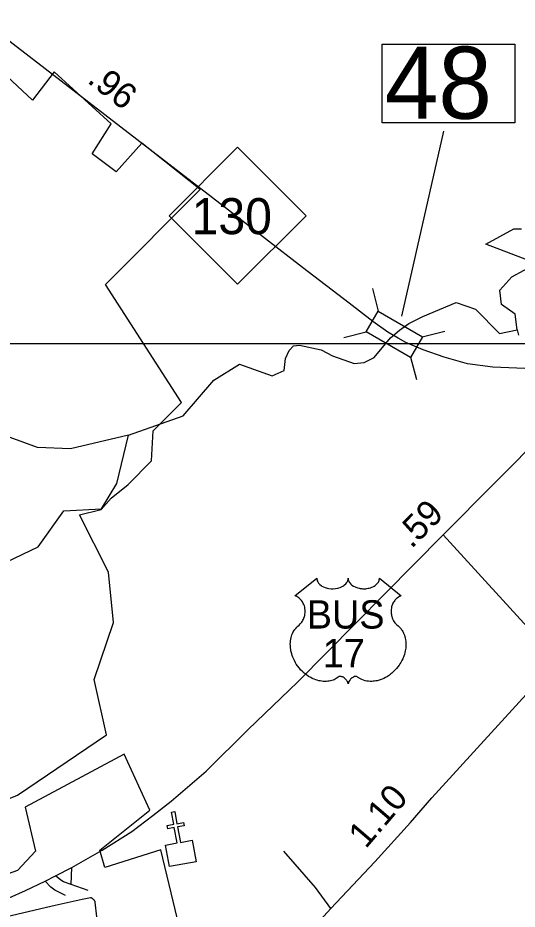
# Model space of a CAD drawing. Extents: x 2104537 to 2336408, y 34176 to 229611.
# Drawn here: x 2181869 to 2184296, y 77701 to 82029 of the extents above; entities that cross this region are included whole.
import ezdxf

# ---------------------------------------------------------------- set-up
doc = ezdxf.new("R2010")
doc.units = 0
for name, color, linetype in [('Exist Boundary Political City Limit New', 7, 'Continuous'), ('Exist Cultural Church CELL', 7, 'Continuous'), ('Exist Hydrographic Creek Single Shore', 7, 'Continuous'), ('Exist Hydrographic Misc Water Feature', 7, 'Continuous'), ('Exist Hydrographic River Shore', 7, 'Continuous'), ('Exist Road Non-System Type 51', 7, 'Continuous'), ('Exist Road Primary NC Attributed', 7, 'Continuous'), ('Exist Road Primary NC Mileage Hundredths English Label', 7, 'Continuous'), ('Exist Road Primary NC Shield CELL', 7, 'Continuous'), ('Exist Road Primary NC Shield Number Label', 7, 'Continuous'), ('Exist Road Primary NC Structure Standard Bridge CELL', 7, 'Continuous'), ('Exist Road Primary NC Structure Standard Bridge Number Label', 7, 'Continuous'), ('Exist Road Primary US Attributed', 7, 'Continuous'), ('Exist Road Primary US Mileage Hundredths English Label', 7, 'Continuous'), ('Exist Road Primary US Shield CELL', 7, 'Continuous'), ('Exist Road Primary US Shield Number Label', 7, 'Continuous'), ('Map Preparation Boundary City Limit Buffer Line', 7, 'Continuous'), ('Map Preparation Inset Cut Line', 7, 'Continuous')]:
    doc.layers.add(name, color=color, linetype=linetype)

msp = doc.modelspace()

# ---------------------------------------------------------------- linework, layer by layer
at = {"layer": 'Exist Boundary Political City Limit New'}
for points in [[(2182527.5, 80023.8), (2182665.2, 80161.9), (2182294.8, 80733.9), (2182756, 81195.4), (2182472.2, 81420.2), (2182347.5, 81280.8), (2182230.5, 81368.7), (2182322.2, 81514.9), (2182046.5, 81767.4), (2181940, 81629.3), (2181794, 81767.4)], [(2182674, 77532), (2182564.5, 77988.9), (2182292.8, 77902.9), (2182267.2, 77988.4), (2182511.5, 78181.6), (2182385.5, 78453.8), (2181904.5, 78196), (2181955.8, 77983.5), (2181868, 77888.2), (2181516.5, 77763.7), (2181487.2, 78100.7), (2181868, 78254.6), (2182300, 78547.7), (2182239.5, 78816.7), (2182334.2, 79092.9), (2182310.5, 79337.4), (2182168.5, 79615.5), (2182275, 79641.2), (2182322.2, 79696.4), (2182405.2, 79763.5), (2182519.5, 79877.9), (2182527.5, 80023.8)], [(2181780.2, 77657.5), (2182009.5, 77710.6), (2182051, 77719.9), (2182182.5, 77749.5), (2182198.5, 77753.1), (2182207, 77755), (2182222, 77758.2), (2182225.2, 77757.2), (2182230, 77755), (2182234.2, 77752), (2182238, 77748.3), (2182241, 77744), (2182243.2, 77739.3), (2182244.2, 77735.4), (2182260, 77593.3)]]:
    msp.add_lwpolyline(points, dxfattribs=at)
at = {"layer": 'Exist Cultural Church CELL'}
msp.add_lwpolyline([(2182587.6, 78012.2), (2182643.6, 78022.7), (2182629.8, 78097.6), (2182598.3, 78091.7), (2182595.4, 78107.5), (2182626.9, 78113.3), (2182615.9, 78172.4), (2182631.7, 78175.3), (2182642.6, 78116.2), (2182674.1, 78122), (2182677, 78106.3), (2182645.5, 78100.5), (2182659.4, 78025.6), (2182716.1, 78036), (2182735.4, 77931.3), (2182607, 77907.6)], close=True, dxfattribs=at)
at = {"layer": 'Exist Hydrographic Creek Single Shore'}
msp.add_lwpolyline([(2182407.5, 80002.8), (2182124.5, 79936.1), (2181965.4, 79942.5), (2181832.5, 79991)], dxfattribs=at)
at = {"layer": 'Exist Hydrographic Misc Water Feature'}
msp.add_lwpolyline([(2184295.6, 80514.2), (2184301.5, 80488.5)], dxfattribs=at)
at = {"layer": 'Exist Hydrographic River Shore'}
for points in [[(2184388.9, 80835.7), (2184143.3, 80930.5), (2184279.7, 81004.8)], [(2184279.7, 81004.8), (2184316, 81004.1)], [(2184295.6, 80514.2), (2184286.6, 80589.9), (2184219.5, 80637.1), (2184211.5, 80706.2), (2184269.5, 80770.7), (2184388.9, 80835.7)], [(2183837, 80578.2), (2183998.7, 80647.5), (2184092.7, 80614.5), (2184209.8, 80495.7), (2184295.6, 80514.2)], [(2182407.5, 80002.8), (2182673.4, 80096.1), (2182822.5, 80270.4), (2182946.5, 80346.7), (2183105.5, 80291.2), (2183163.5, 80316.3), (2183170.4, 80375.2), (2183187.5, 80414.2), (2183208.4, 80436.3), (2183237.5, 80439.5), (2183343.7, 80416.5), (2183398.1, 80388.4), (2183503.7, 80350.5), (2183551.5, 80355.4), (2183601, 80380.2), (2183680.2, 80475.9), (2183723.1, 80512.2), (2183769.3, 80545.2), (2183837, 80578.2)], [(2179912.4, 79129.1), (2180044.4, 79264.3), (2180169.3, 79330.8), (2180752.5, 79385.2), (2181101.5, 79519.5), (2181226.4, 79520.4), (2181502.4, 79288.6), (2181661.5, 79315.1), (2181968.4, 79460.1), (2182092.5, 79634.9), (2182275.4, 79644.4), (2182350.5, 79767.7), (2182407.5, 80002.8)]]:
    msp.add_lwpolyline(points, dxfattribs=at)
at = {"layer": 'Exist Road Non-System Type 51'}
for p, q in [((2184492.2, 78910), (2183936, 79518.2)), ((2182128, 77821.5), (2182131.9, 77903.7)), ((2182210.4, 77791.7), (2182128, 77821.5))]:
    msp.add_line(p, q, dxfattribs=at)
for points in [[(2183390.8, 77703.9), (2183316.3, 77805.7), (2183161.6, 77983.3)], [(2182128, 77821.5), (2182092.1, 77833.6), (2182078.2, 77841.5), (2182052, 77863.6)], [(2182100.4, 77767.5), (2182048.4, 77793.5), (2182030.3, 77807.3), (2182002.3, 77837.3)]]:
    msp.add_lwpolyline(points, dxfattribs=at)
at = {"layer": 'Exist Road Primary NC Attributed'}
for points in [[(2183718, 80474.1), (2183667.4, 80502.7), (2183595.1, 80554.1), (2183479, 80643.6), (2183252.6, 80816.9), (2182892.9, 81094.8), (2181847.2, 81901.4), (2180968.2, 82592.9)], [(2184686.9, 80274.7), (2184627.3, 80296.8), (2184577.2, 80304.7), (2184451.5, 80318.1), (2184333.5, 80325.7), (2184177.4, 80333.3), (2184053.7, 80348.5), (2183941.5, 80380.9), (2183838.7, 80417.1), (2183755, 80453.2), (2183718, 80474.1)], [(2183880.9, 78241.7), (2184492.2, 78910), (2184817.1, 79273.1), (2185044.2, 79528), (2185178.1, 79674.7), (2185216.8, 79725.7), (2185257.6, 79801.2), (2185320.8, 79907.3), (2185342.6, 79945.6), (2185353.8, 79972.1)], [(2181148.2, 75081.7), (2181199.6, 75167.4), (2181239.5, 75224.5), (2181305.2, 75310.1), (2181359.4, 75387.3), (2181413.6, 75447.2), (2181464.8, 75503.2), (2181507, 75551.6), (2181519.3, 75565.6), (2182096.2, 76225.9), (2182309.3, 76473.8), (2182570.1, 76779.1), (2183171.6, 77465.3), (2183390.8, 77703.9), (2183603.9, 77930.8), (2183777.2, 78121.6), (2183880.9, 78241.7)]]:
    msp.add_lwpolyline(points, dxfattribs=at)
at = {"layer": 'Exist Road Primary NC Shield CELL'}
msp.add_lwpolyline([(2182604.5, 81068.2), (2182937.5, 81401.2), (2183270.5, 81068.2), (2182937.5, 80735.2)], close=True, dxfattribs=at)
at = {"layer": 'Exist Road Primary NC Structure Standard Bridge CELL'}
for p, q in [((2183592.3, 80714.5), (2183621, 80605)), ((2183453.1, 80476.3), (2183562.6, 80505.1)), ((2183834.8, 80479.5), (2183944.2, 80508.3)), ((2183777.7, 80381.8), (2183806.4, 80272.3))]:
    msp.add_line(p, q, dxfattribs=at)
msp.add_lwpolyline([(2183621, 80605), (2183835, 80480), (2183776.6, 80380), (2183562.6, 80505.1)], close=True, dxfattribs=at)
at = {"layer": 'Exist Road Primary NC Structure Standard Bridge Number Label'}
msp.add_line((2183735.6, 80579.7), (2183938.9, 81478.5), dxfattribs=at)
msp.add_lwpolyline([(2183639.8, 81901.5), (2184283.9, 81901.5), (2184283.9, 81519.1), (2183639.8, 81519.1)], close=True, dxfattribs=at)
at = {"layer": 'Exist Road Primary US Attributed'}
msp.add_lwpolyline([(2181572.8, 77667.8), (2181732.7, 77720.2), (2181826.5, 77756.7), (2181906.3, 77791), (2182002.3, 77837.3), (2182052, 77863.6), (2182131.9, 77903.7), (2182279.5, 77988.2), (2182423.3, 78078.6), (2182526, 78155.8), (2182613.8, 78225.2), (2182784.8, 78370.8), (2182988.2, 78574.3), (2183228.7, 78803.8), (2183936, 79518.2), (2184686.9, 80274.7)], dxfattribs=at)
at = {"layer": 'Exist Road Primary US Shield CELL'}
msp.add_lwpolyline([(2183322.2, 79307.7), (2183322.5, 79303.3), (2183323.6, 79298), (2183324.4, 79295.3), (2183326.8, 79290.2), (2183330.8, 79284.1), (2183336.5, 79278.1), (2183342.8, 79272.9), (2183347.1, 79270.2), (2183354.3, 79266.3), (2183362.5, 79262.8), (2183371.7, 79260.2), (2183381, 79258.3), (2183391.3, 79257.2), (2183401.4, 79257), (2183412.3, 79257.8), (2183424.4, 79260.1), (2183429.9, 79261.6), (2183436.2, 79263.7), (2183441.9, 79266.1), (2183448.3, 79269.5), (2183453.4, 79272.7), (2183457.3, 79275.6), (2183463, 79281), (2183467.5, 79286.6), (2183469.4, 79289.8), (2183471, 79292.8), (2183473.2, 79299.2), (2183473.8, 79302), (2183474.3, 79307.9), (2183474.7, 79302.9), (2183475.2, 79299.9), (2183476, 79296.9), (2183477.2, 79293.6), (2183479.5, 79289.1), (2183482, 79285.4), (2183486.7, 79279.8), (2183489.7, 79277), (2183492.4, 79274.8), (2183499.6, 79269.8), (2183508.1, 79265.6), (2183512.2, 79263.8), (2183516.5, 79262.2), (2183521.9, 79260.6), (2183527.5, 79259.3), (2183533, 79258.4), (2183538.6, 79257.5), (2183544.4, 79257.1), (2183549.1, 79257), (2183554.9, 79257), (2183560.2, 79257.3), (2183565.7, 79258), (2183571.7, 79259), (2183576.5, 79260), (2183582.9, 79261.7), (2183588.7, 79263.8), (2183593.8, 79266), (2183600.4, 79269.5), (2183605.7, 79272.8), (2183609.6, 79275.9), (2183614.3, 79280.2), (2183618.7, 79285.3), (2183621.2, 79289), (2183623, 79292.8), (2183624.7, 79296.9), (2183625.8, 79301.1), (2183626.3, 79304.8), (2183626.4, 79308), (2183732.7, 79223.3), (2183730.2, 79222.4), (2183724.4, 79219.5), (2183719.8, 79216.8), (2183712.5, 79211.7), (2183709.4, 79208.9), (2183706.2, 79205.9), (2183703.3, 79202.8), (2183700.8, 79199.8), (2183697.7, 79195.6), (2183694.9, 79191.3), (2183692.2, 79186.6), (2183690.3, 79182.5), (2183687, 79174), (2183685.4, 79168.5), (2183684.4, 79164), (2183683.2, 79154.5), (2183682.9, 79150), (2183682.9, 79145.5), (2183683.1, 79140.8), (2183683.6, 79136.3), (2183684.4, 79131.6), (2183685.1, 79127.4), (2183686.4, 79122.3), (2183688.3, 79116.4), (2183690.6, 79110.7), (2183695.5, 79101.5), (2183701.8, 79092.1), (2183706.2, 79086.8), (2183710.6, 79082.3), (2183717.2, 79076.7), (2183720.7, 79073.6), (2183724.8, 79069.5), (2183731.4, 79061.8), (2183734.1, 79058.2), (2183736.9, 79054.1), (2183739.4, 79049.9), (2183741.9, 79045.3), (2183743.9, 79041.4), (2183747.6, 79032.3), (2183750.4, 79023.4), (2183751.6, 79018.8), (2183753.6, 79008.3), (2183754.4, 79003.2), (2183755.2, 78993), (2183755.2, 78980.7), (2183754.3, 78969), (2183752.1, 78955.4), (2183750.2, 78947.2), (2183747.4, 78937.8), (2183744.7, 78929.5), (2183739.9, 78917.4), (2183735.6, 78908.6), (2183730, 78898.3), (2183726.2, 78892.1), (2183721.7, 78885.5), (2183716.1, 78877.8), (2183709.6, 78869.6), (2183701.8, 78861), (2183695.4, 78854.7), (2183687.1, 78847.3), (2183682.1, 78843.1), (2183675, 78837.7), (2183665.2, 78831.2), (2183655.5, 78825.6), (2183647.3, 78821.4), (2183640, 78818.3), (2183630.6, 78814.7), (2183614.9, 78810.3), (2183609.2, 78809.2), (2183602.4, 78808.1), (2183596.1, 78807.5), (2183589.9, 78807.1), (2183581.6, 78807.1), (2183573.4, 78807.8), (2183565.6, 78808.9), (2183557.5, 78810.6), (2183549, 78813.1), (2183541.4, 78816.1), (2183533.6, 78820), (2183520.4, 78828.2), (2183516.6, 78830.3), (2183514.5, 78830.8), (2183509.4, 78831.1), (2183504.6, 78830.1), (2183499.7, 78828.1), (2183496.8, 78826.5), (2183492.9, 78824), (2183489.9, 78821.6), (2183486.2, 78818.1), (2183483.7, 78815.2), (2183481.8, 78813), (2183478.1, 78807.1), (2183476.8, 78804.4), (2183475.4, 78800.8), (2183474.2, 78795.5), (2183472.5, 78802.2), (2183470.6, 78806.6), (2183468.3, 78810.3), (2183465.9, 78813.7), (2183462.2, 78817.9), (2183458.9, 78821.1), (2183454.9, 78824.4), (2183450.6, 78827), (2183447.2, 78828.7), (2183444.1, 78829.9), (2183440.2, 78830.9), (2183437.1, 78831.1), (2183434.5, 78831.1), (2183431, 78830.3), (2183426.2, 78826.8), (2183421.6, 78823.7), (2183416.7, 78820.6), (2183410.8, 78817.4), (2183406.4, 78815.4), (2183401.3, 78813.4), (2183395.3, 78811.4), (2183388.7, 78809.7), (2183382, 78808.4), (2183376.1, 78807.5), (2183369.8, 78806.9), (2183364.1, 78806.7), (2183358.1, 78806.8), (2183352.5, 78807.2), (2183346.1, 78807.8), (2183338, 78809), (2183331.4, 78810.5), (2183324.3, 78812.4), (2183317.1, 78814.6), (2183309.4, 78817.6), (2183299.7, 78821.8), (2183293, 78825.2), (2183282.4, 78831.3), (2183270, 78839.9), (2183260.6, 78847.5), (2183253.7, 78853.7), (2183243.6, 78864), (2183237.7, 78870.8), (2183228.4, 78882.8), (2183222.4, 78891.5), (2183218.5, 78897.9), (2183212.9, 78908.2), (2183209.8, 78914.7), (2183205.8, 78924.1), (2183202.6, 78932.7), (2183200, 78940.9), (2183198.6, 78946.1), (2183196.6, 78955.2), (2183195.3, 78961.7), (2183194.1, 78970.5), (2183193.5, 78979.9), (2183193.3, 78988.5), (2183193.6, 78995.7), (2183194.4, 79004), (2183195.8, 79012.9), (2183197.5, 79020.5), (2183199, 79025.9), (2183201.3, 79032.6), (2183204.3, 79039.9), (2183207.8, 79047), (2183211.1, 79052.8), (2183215.4, 79059.1), (2183219.5, 79064.4), (2183224.9, 79070.3), (2183230.6, 79075.7), (2183235.8, 79079.9), (2183241.9, 79086), (2183245.1, 79089.6), (2183249, 79094.7), (2183252, 79099.4), (2183254.5, 79103.6), (2183257.7, 79109.8), (2183259.7, 79114.5), (2183262.1, 79121.6), (2183263.3, 79126.7), (2183264.6, 79133.1), (2183265.4, 79139.2), (2183265.7, 79146.8), (2183265.5, 79153.1), (2183264.7, 79160.4), (2183263.3, 79167.5), (2183261.7, 79173.6), (2183259, 79180.7), (2183256.6, 79185.8), (2183252.5, 79192.8), (2183248, 79199.3), (2183243.3, 79204.5), (2183238.6, 79209.2), (2183234.1, 79212.8), (2183229.8, 79215.8), (2183224.4, 79219.1), (2183219.2, 79221.7), (2183215.9, 79223)], close=True, dxfattribs=at)
at = {"layer": 'Map Preparation Boundary City Limit Buffer Line'}
for points in [[(2182527.5, 80023.8), (2182665.2, 80161.9), (2182294.8, 80733.9), (2182756, 81195.4), (2182472.2, 81420.2), (2182347.5, 81280.8), (2182230.5, 81368.7), (2182322.2, 81514.9), (2182046.5, 81767.4), (2181940, 81629.3), (2181794, 81767.4)], [(2182674, 77532), (2182564.5, 77988.9), (2182292.8, 77902.9), (2182267.2, 77988.4), (2182511.5, 78181.6), (2182385.5, 78453.8), (2181904.5, 78196), (2181955.8, 77983.5), (2181868, 77888.2), (2181516.5, 77763.7), (2181487.2, 78100.7), (2181868, 78254.6), (2182300, 78547.7), (2182239.5, 78816.7), (2182334.2, 79092.9), (2182310.5, 79337.4), (2182168.5, 79615.5), (2182275, 79641.2), (2182322.2, 79696.4), (2182405.2, 79763.5), (2182519.5, 79877.9), (2182527.5, 80023.8)], [(2181780.2, 77657.5), (2182009.5, 77710.6), (2182051, 77719.9), (2182182.5, 77749.5), (2182198.5, 77753.1), (2182207, 77755), (2182222, 77758.2), (2182225.2, 77757.2), (2182230, 77755), (2182234.2, 77752), (2182238, 77748.3), (2182241, 77744), (2182243.2, 77739.3), (2182244.2, 77735.4), (2182260, 77593.3)]]:
    msp.add_lwpolyline(points, dxfattribs=at)
at = {"layer": 'Map Preparation Inset Cut Line'}
for points in [[(2187500, 80446.6), (2163450.2, 80446.6), (2163450.2, 99632.1), (2187500, 99632.1)], [(2116896.5, 80445.9), (2116896.5, 37235.7), (2173491, 37235.7), (2173491, 50351.3), (2187500, 54765.8), (2187500, 55964.5), (2187500, 80446.6)]]:
    msp.add_lwpolyline(points, close=True, dxfattribs=at)

# ---------------------------------------------------------------- texts
at = {"layer": 'Exist Road Primary NC Mileage Hundredths English Label'}
for s, rotation, p in [('.96', 322.3551, (2182201.4, 81718.2)), ('1.10', 49.4953, (2183560.1, 77991.1))]:
    msp.add_text(s, height=125, rotation=rotation, dxfattribs=at).set_placement(p)
at = {"layer": 'Exist Road Primary NC Shield Number Label'}
msp.add_text('130', height=175, dxfattribs=at).set_placement((2182713.6, 80978.5))
at = {"layer": 'Exist Road Primary NC Structure Standard Bridge Number Label'}
msp.add_text('48', height=350, dxfattribs=at).set_placement((2183652.3, 81538.9))
at = {"layer": 'Exist Road Primary US Mileage Hundredths English Label'}
msp.add_text('.59', height=125, rotation=45.2818, dxfattribs=at).set_placement((2183782.2, 79447.8))
at = {"layer": 'Exist Road Primary US Shield Number Label'}
for s, p in [('BUS', (2183273.2, 79063.6)), ('17', (2183350.9, 78875.6))]:
    msp.add_text(s, height=137.5, dxfattribs=at).set_placement(p)

doc.saveas('drawing.dxf')
